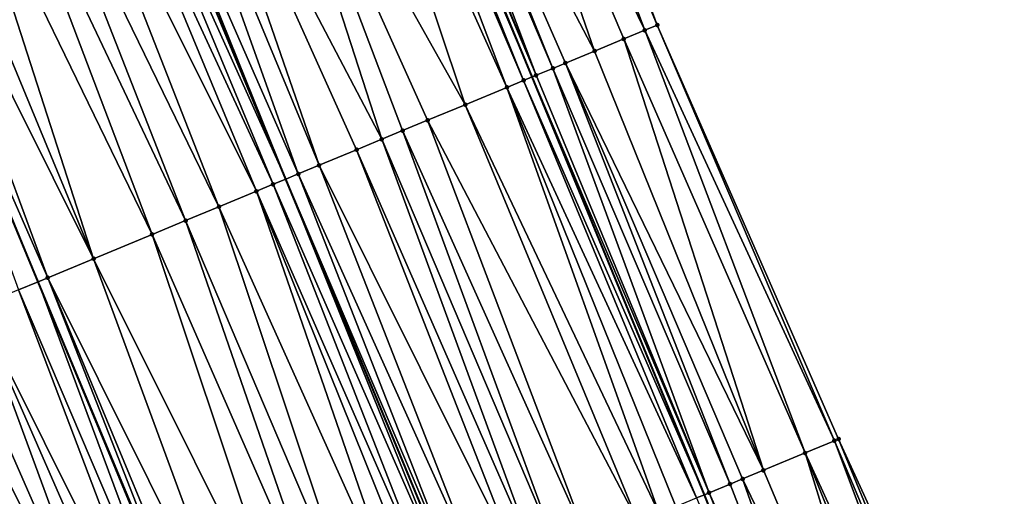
# Model space of a CAD drawing. Header units: feet. Extents: x 2004186 to 2014793, y 836912 to 864902.
# Tile 339 of 656: x 2010316 to 2010360, y 848076 to 848097. Entities that reach past the tile are written whole.
import ezdxf

# ---------------------------------------------------------------- set-up
doc = ezdxf.new("R2010")
doc.units = ezdxf.units.FT
doc.header["$LTSCALE"] = 100
doc.header["$MEASUREMENT"] = 0
for name, color, linetype, lineweight in [('EP_Travel Lane', 5, 'Continuous', 40), ('GPL_Skip Line', 2, 'Continuous', 40), ('Road Shots', 4, 'Continuous', 200), ('Road X-Section', 30, 'Continuous', 13)]:
    doc.layers.add(name, color=color, linetype=linetype, lineweight=lineweight)
doc.layers.add('I-77 SB_MM21-27-Surface-Border', color=7, linetype='Continuous')
doc.layers.add('I-77 SB_MM21-27-Surface-TIN', color=7, linetype='Continuous')

msp = doc.modelspace()

# ---------------------------------------------------------------- linework, layer by layer
at = {"layer": 'EP_Travel Lane'}
msp.add_polyline3d([(2010445.316444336, 847813.5962041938, 433.0104091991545), (2010438.679490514, 847832.4627011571, 432.9319780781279), (2010432.042539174, 847851.3291910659, 432.8515366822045), (2010425.139215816, 847870.2557008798, 432.7710788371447), (2010418.274076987, 847889.0404922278, 432.7279761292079), (2010411.408960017, 847907.8252237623, 432.6638265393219), (2010404.543828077, 847926.6099962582, 432.6141262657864), (2010397.38193436, 847945.4439970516, 432.5389409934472), (2010390.268932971, 847964.1362691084, 432.4742852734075), (2010383.155938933, 847982.82852185, 432.4034348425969), (2010375.975862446, 848001.680886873, 432.3522787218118), (2010368.597464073, 848020.2699512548, 432.2722607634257), (2010361.219050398, 848038.8590541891, 432.2059009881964), (2010353.840605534, 848057.4482356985, 432.1673783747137), (2010346.379713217, 848076.1879119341, 432.1270185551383), (2010338.752172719, 848094.6761066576, 432.0335779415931), (2010331.124594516, 848113.1643927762, 431.9679207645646)], dxfattribs=at)
at = {"layer": 'GPL_Skip Line'}
for points in [[(2010434.280437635, 847809.7120895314, 432.5516954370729), (2010427.643483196, 847828.578588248, 432.473760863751), (2010421.006517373, 847847.4451193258, 432.4050365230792), (2010414.14719293, 847866.2318792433, 432.3409341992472), (2010407.274133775, 847885.0137273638, 432.2839206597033), (2010400.401084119, 847903.7955495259, 432.217755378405), (2010393.528014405, 847922.5774265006, 432.1709143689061), (2010386.419386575, 847941.2712910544, 432.0935986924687), (2010379.307074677, 847959.963861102, 432.038991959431), (2010372.194778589, 847978.6563895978, 431.9709799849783), (2010365.075426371, 847997.3461843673, 431.9060925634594), (2010357.687270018, 848015.9313647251, 431.8245463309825), (2010350.299104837, 848034.5165672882, 431.7508686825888), (2010342.91090772, 848053.1018501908, 431.7056591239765), (2010335.502520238, 848071.6789086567, 431.6532753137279), (2010327.846436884, 848090.1553678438, 431.5836618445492), (2010320.190376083, 848108.6317726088, 431.4974952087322)], [(2010422.965392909, 847805.7298375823, 432.0990983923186), (2010416.32843218, 847824.5963541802, 432.0262505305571), (2010409.691460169, 847843.4629028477, 431.9625323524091), (2010402.875732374, 847862.105767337, 431.9007132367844), (2010395.992691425, 847880.8838705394, 431.8150787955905), (2010389.109602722, 847899.6621040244, 431.7753469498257), (2010382.226526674, 847918.4403029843, 431.7234295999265), (2010375.19105259, 847936.9974819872, 431.6554652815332), (2010368.098361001, 847955.6975032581, 431.596892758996), (2010361.005655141, 847974.3975621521, 431.5504159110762), (2010353.967335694, 847992.9289843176, 431.4755962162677), (2010346.605653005, 848011.5247025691, 431.3982657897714), (2010339.243966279, 848030.1204310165, 431.3245462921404), (2010331.882245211, 848048.7162462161, 431.2815498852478), (2010324.561540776, 848067.1436544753, 431.2263298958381), (2010316.89390634, 848085.6152723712, 431.1424802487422), (2010309.226277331, 848104.0868771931, 431.0546505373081)]]:
    msp.add_polyline3d(points, dxfattribs=at)
at = {"layer": 'I-77 SB_MM21-27-Surface-Border', "color": 3, "linetype": 'ByBlock', "lineweight": -2}
msp.add_polyline3d([(2010337.372617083, 848115.7543143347, 432.2095463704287), (2010344.289671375, 848096.9715284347, 432.2543729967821), (2010352.315242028, 848078.6482983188, 432.3563853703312), (2010360.751986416, 848060.1966310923, 432.4482994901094), (2010368.697720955, 848041.8330507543, 432.5133791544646), (2010376.829275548, 848023.5434360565, 432.6080460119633), (2010384.403279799, 848005.0321512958, 432.6943316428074), (2010391.447306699, 847985.9844294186, 432.7235131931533), (2010398.372684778, 847967.2207555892, 432.7843810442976), (2010405.29803951, 847948.45714312, 432.8651087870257), (2010412.121350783, 847929.383882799, 432.9113351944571), (2010418.99443475, 847910.601966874, 432.944420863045), (2010425.867489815, 847891.82012993, 433.0053695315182), (2010432.364923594, 847872.900784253, 433.0498126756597), (2010438.551635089, 847853.6199756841, 433.1000478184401), (2010444.811267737, 847834.6207054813, 433.1690479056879), (2010451.259565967, 847815.6878076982, 433.2387195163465)], dxfattribs=at)
at = {"layer": 'I-77 SB_MM21-27-Surface-TIN', "color": 128, "linetype": 'ByBlock', "lineweight": -2}
for points in [[(2010336.633582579, 848115.4480007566, 432.1887457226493), (2010334.970764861, 848114.7587712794, 432.134666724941), (2010343.735394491, 848096.741795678, 432.2395104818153)], [(2010337.372617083, 848115.7543143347, 432.2095463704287), (2010336.633582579, 848115.4480007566, 432.1887457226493), (2010344.289671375, 848096.9715284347, 432.2543729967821)], [(2010336.633582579, 848115.4480007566, 432.1887457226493), (2010343.735394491, 848096.741795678, 432.2395104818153), (2010344.289671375, 848096.9715284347, 432.2543729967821)], [(2010334.970764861, 848114.7587712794, 432.134666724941), (2010332.199417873, 848113.6100171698, 432.0328813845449), (2010341.518306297, 848095.8228179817, 432.1658648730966)], [(2010334.970764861, 848114.7587712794, 432.134666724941), (2010342.811607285, 848096.3588894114, 432.2091614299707), (2010343.735394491, 848096.741795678, 432.2395104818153)], [(2010334.970764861, 848114.7587712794, 432.134666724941), (2010341.518306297, 848095.8228179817, 432.1658648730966), (2010342.811607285, 848096.3588894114, 432.2091614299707)], [(2010331.829913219, 848113.4568299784, 432.013233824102), (2010331.275665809, 848113.2270260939, 431.9767371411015), (2010338.931753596, 848094.7505562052, 432.043101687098)], [(2010332.199417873, 848113.6100171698, 432.0328813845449), (2010331.829913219, 848113.4568299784, 432.013233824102), (2010339.670758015, 848095.0569423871, 432.0859860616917)], [(2010331.829913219, 848113.4568299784, 432.013233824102), (2010338.931753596, 848094.7505562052, 432.043101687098), (2010339.670758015, 848095.0569423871, 432.0859860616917)], [(2010332.199417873, 848113.6100171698, 432.0328813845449), (2010340.225018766, 848095.2867140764, 432.1126904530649), (2010341.518306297, 848095.8228179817, 432.1658648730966)], [(2010332.199417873, 848113.6100171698, 432.0328813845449), (2010339.670758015, 848095.0569423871, 432.0859860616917), (2010340.225018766, 848095.2867140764, 432.1126904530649)], [(2010330.53665503, 848112.920655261, 431.9385218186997), (2010329.428112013, 848112.4611638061, 431.9009067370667), (2010337.638474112, 848094.2144328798, 431.9840204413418)], [(2010330.906163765, 848113.0738326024, 431.9551733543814), (2010330.53665503, 848112.920655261, 431.9385218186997), (2010338.37749651, 848094.5207756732, 432.0137076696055)], [(2010330.53665503, 848112.920655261, 431.9385218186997), (2010337.638474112, 848094.2144328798, 431.9840204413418), (2010338.37749651, 848094.5207756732, 432.0137076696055)], [(2010330.906163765, 848113.0738326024, 431.9551733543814), (2010338.752172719, 848094.6761066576, 432.0335779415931), (2010331.124594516, 848113.1643927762, 431.9679207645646)], [(2010330.906163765, 848113.0738326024, 431.9551733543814), (2010338.37749651, 848094.5207756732, 432.0137076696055), (2010338.752172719, 848094.6761066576, 432.0335779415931)], [(2010331.275665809, 848113.2270260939, 431.9767371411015), (2010331.124594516, 848113.1643927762, 431.9679207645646), (2010338.931753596, 848094.7505562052, 432.043101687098)], [(2010338.931753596, 848094.7505562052, 432.043101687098), (2010331.124594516, 848113.1643927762, 431.9679207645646), (2010338.752172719, 848094.6761066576, 432.0335779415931)], [(2010329.428112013, 848112.4611638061, 431.9009067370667), (2010325.917761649, 848111.0060209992, 431.7554723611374), (2010335.790925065, 848093.4485591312, 431.9047030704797)], [(2010329.428112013, 848112.4611638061, 431.9009067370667), (2010335.790925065, 848093.4485591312, 431.9047030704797), (2010337.638474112, 848094.2144328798, 431.9840204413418)], [(2010325.917761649, 848111.0060209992, 431.7554723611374), (2010322.776949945, 848109.7039833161, 431.6047237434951), (2010332.09580255, 848091.9168705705, 431.7639946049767)], [(2010325.917761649, 848111.0060209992, 431.7554723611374), (2010334.128124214, 848092.7592889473, 431.8382418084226), (2010335.790925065, 848093.4485591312, 431.9047030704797)], [(2010325.917761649, 848111.0060209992, 431.7554723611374), (2010333.019585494, 848092.2997871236, 431.7974722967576), (2010334.128124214, 848092.7592889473, 431.8382418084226)], [(2010325.917761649, 848111.0060209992, 431.7554723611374), (2010332.09580255, 848091.9168705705, 431.7639946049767), (2010333.019585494, 848092.2997871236, 431.7974722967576)], [(2010322.776949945, 848109.7039833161, 431.6047237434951), (2010321.668421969, 848109.2444555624, 431.5560680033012), (2010329.324486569, 848090.7680416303, 431.6394471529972)], [(2010322.776949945, 848109.7039833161, 431.6047237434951), (2010330.987277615, 848091.4573354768, 431.7131056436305), (2010332.09580255, 848091.9168705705, 431.7639946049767)], [(2010322.776949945, 848109.7039833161, 431.6047237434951), (2010329.324486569, 848090.7680416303, 431.6394471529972), (2010330.987277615, 848091.4573354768, 431.7131056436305)], [(2010321.668421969, 848109.2444555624, 431.5560680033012), (2010320.375133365, 848108.7083542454, 431.5036815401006), (2010328.400708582, 848090.3851131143, 431.6023306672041)], [(2010321.668421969, 848109.2444555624, 431.5560680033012), (2010328.400708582, 848090.3851131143, 431.6023306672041), (2010329.324486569, 848090.7680416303, 431.6394471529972)], [(2010319.636104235, 848108.4020276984, 431.4789362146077), (2010327.846436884, 848090.1553678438, 431.5836618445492), (2010320.190376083, 848108.6317726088, 431.4974952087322)], [(2010320.375133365, 848108.7083542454, 431.5036815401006), (2010320.190376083, 848108.6317726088, 431.4974952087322), (2010327.846436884, 848090.1553678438, 431.5836618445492)], [(2010320.375133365, 848108.7083542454, 431.5036815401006), (2010327.846436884, 848090.1553678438, 431.5836618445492), (2010328.400708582, 848090.3851131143, 431.6023306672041)], [(2010318.897076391, 848108.0956980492, 431.4532473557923), (2010317.603801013, 848107.5595648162, 431.3911533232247), (2010326.553141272, 848089.6192834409, 431.5364192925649)], [(2010319.636104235, 848108.4020276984, 431.4789362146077), (2010318.897076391, 848108.0956980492, 431.4532473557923), (2010327.292165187, 848089.9256225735, 431.5649930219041)], [(2010318.897076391, 848108.0956980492, 431.4532473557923), (2010326.553141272, 848089.6192834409, 431.5364192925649), (2010327.292165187, 848089.9256225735, 431.5649930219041)], [(2010319.636104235, 848108.4020276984, 431.4789362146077), (2010327.292165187, 848089.9256225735, 431.5649930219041), (2010327.846436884, 848090.1553678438, 431.5836618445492)], [(2010317.603801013, 848107.5595648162, 431.3911533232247), (2010316.12575845, 848106.946873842, 431.3301410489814), (2010324.890358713, 848088.9299691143, 431.4565315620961)], [(2010317.603801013, 848107.5595648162, 431.3911533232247), (2010324.890358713, 848088.9299691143, 431.4565315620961), (2010326.553141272, 848089.6192834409, 431.5364192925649)], [(2010316.12575845, 848106.946873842, 431.3301410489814), (2010314.832464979, 848106.4107842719, 431.2813275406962), (2010323.412318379, 848088.3172727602, 431.3938821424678)], [(2010316.12575845, 848106.946873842, 431.3301410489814), (2010323.412318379, 848088.3172727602, 431.3938821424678), (2010324.890358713, 848088.9299691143, 431.4565315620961)], [(2010314.832464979, 848106.4107842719, 431.2813275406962), (2010313.16966551, 848105.7215107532, 431.2138527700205), (2010321.934262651, 848087.7046135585, 431.3425330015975)], [(2010314.832464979, 848106.4107842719, 431.2813275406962), (2010321.934262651, 848087.7046135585, 431.3425330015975), (2010323.412318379, 848088.3172727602, 431.3938821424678)], [(2010313.16966551, 848105.7215107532, 431.2138527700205), (2010311.691623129, 848105.1088193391, 431.152706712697), (2010319.347688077, 848086.6324045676, 431.2358251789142)], [(2010313.16966551, 848105.7215107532, 431.2138527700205), (2010319.347688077, 848086.6324045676, 431.2358251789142), (2010321.934262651, 848087.7046135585, 431.3425330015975)], [(2010311.691623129, 848105.1088193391, 431.152706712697), (2010310.398326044, 848104.5727384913, 431.1065462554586), (2010319.347688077, 848086.6324045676, 431.2358251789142)], [(2010310.398326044, 848104.5727384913, 431.1065462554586), (2010309.289797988, 848104.1132109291, 431.0579486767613), (2010317.315368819, 848085.7899803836, 431.1598116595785)], [(2010310.398326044, 848104.5727384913, 431.1065462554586), (2010317.315368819, 848085.7899803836, 431.1598116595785), (2010319.347688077, 848086.6324045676, 431.2358251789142)], [(2010309.289797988, 848104.1132109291, 431.0579486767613), (2010309.226277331, 848104.0868771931, 431.0546505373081), (2010316.89390634, 848085.6152723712, 431.1424802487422)], [(2010309.289797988, 848104.1132109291, 431.0579486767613), (2010316.89390634, 848085.6152723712, 431.1424802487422), (2010317.315368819, 848085.7899803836, 431.1598116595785)], [(2010316.022081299, 848085.2538764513, 431.1066289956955), (2010316.89390634, 848085.6152723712, 431.1424802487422), (2010309.226277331, 848104.0868771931, 431.0546505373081)], [(2010343.735394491, 848096.741795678, 432.2395104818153), (2010342.811607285, 848096.3588894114, 432.2091614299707), (2010350.837190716, 848078.0356284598, 432.301793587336)], [(2010344.289671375, 848096.9715284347, 432.2543729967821), (2010343.735394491, 848096.741795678, 432.2395104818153), (2010352.130484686, 848078.5717168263, 432.3502426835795)], [(2010343.735394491, 848096.741795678, 432.2395104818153), (2010350.837190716, 848078.0356284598, 432.301793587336), (2010352.130484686, 848078.5717168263, 432.3502426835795)], [(2010344.289671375, 848096.9715284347, 432.2543729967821), (2010352.130484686, 848078.5717168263, 432.3502426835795), (2010352.315242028, 848078.6482983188, 432.3563853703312)], [(2010342.811607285, 848096.3588894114, 432.2091614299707), (2010341.518306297, 848095.8228179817, 432.1658648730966), (2010348.989611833, 848077.269826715, 432.2443755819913)], [(2010342.811607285, 848096.3588894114, 432.2091614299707), (2010348.989611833, 848077.269826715, 432.2443755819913), (2010350.837190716, 848078.0356284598, 432.301793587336)], [(2010341.518306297, 848095.8228179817, 432.1658648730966), (2010340.225018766, 848095.2867140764, 432.1126904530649), (2010348.989611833, 848077.269826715, 432.2443755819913)], [(2010339.670758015, 848095.0569423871, 432.0859860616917), (2010338.931753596, 848094.7505562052, 432.043101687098), (2010346.587803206, 848076.2741784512, 432.1374923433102)], [(2010340.225018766, 848095.2867140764, 432.1126904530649), (2010339.670758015, 848095.0569423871, 432.0859860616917), (2010347.511564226, 848076.6571479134, 432.1870637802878)], [(2010339.670758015, 848095.0569423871, 432.0859860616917), (2010346.587803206, 848076.2741784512, 432.1374923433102), (2010347.511564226, 848076.6571479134, 432.1870637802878)], [(2010340.225018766, 848095.2867140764, 432.1126904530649), (2010348.065827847, 848076.8869126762, 432.2116618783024), (2010348.989611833, 848077.269826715, 432.2443755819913)], [(2010340.225018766, 848095.2867140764, 432.1126904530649), (2010347.511564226, 848076.6571479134, 432.1870637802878), (2010348.065827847, 848076.8869126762, 432.2116618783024)], [(2010338.37749651, 848094.5207756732, 432.0137076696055), (2010337.638474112, 848094.2144328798, 431.9840204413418), (2010346.03354408, 848076.0444028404, 432.1095948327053)], [(2010338.37749651, 848094.5207756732, 432.0137076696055), (2010346.379713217, 848076.1879119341, 432.1270185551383), (2010338.752172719, 848094.6761066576, 432.0335779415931)], [(2010338.37749651, 848094.5207756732, 432.0137076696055), (2010346.03354408, 848076.0444028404, 432.1095948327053), (2010346.379713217, 848076.1879119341, 432.1270185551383)], [(2010338.931753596, 848094.7505562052, 432.043101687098), (2010338.752172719, 848094.6761066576, 432.0335779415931), (2010346.587803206, 848076.2741784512, 432.1374923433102)], [(2010346.587803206, 848076.2741784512, 432.1374923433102), (2010338.752172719, 848094.6761066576, 432.0335779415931), (2010346.379713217, 848076.1879119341, 432.1270185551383)], [(2010337.638474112, 848094.2144328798, 431.9840204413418), (2010335.790925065, 848093.4485591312, 431.9047030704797), (2010344.370749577, 848075.3551173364, 432.0384724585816)], [(2010337.638474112, 848094.2144328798, 431.9840204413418), (2010345.109767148, 848075.6614717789, 432.0717034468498), (2010346.03354408, 848076.0444028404, 432.1095948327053)], [(2010337.638474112, 848094.2144328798, 431.9840204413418), (2010344.370749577, 848075.3551173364, 432.0384724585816), (2010345.109767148, 848075.6614717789, 432.0717034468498)], [(2010335.790925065, 848093.4485591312, 431.9047030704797), (2010334.128124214, 848092.7592889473, 431.8382418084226), (2010343.446978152, 848074.9721729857, 431.9965390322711)], [(2010335.790925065, 848093.4485591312, 431.9047030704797), (2010343.446978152, 848074.9721729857, 431.9965390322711), (2010344.370749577, 848075.3551173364, 432.0384724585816)], [(2010334.128124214, 848092.7592889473, 431.8382418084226), (2010333.019585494, 848092.2997871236, 431.7974722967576), (2010341.229911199, 848074.0531440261, 431.9072994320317)], [(2010334.128124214, 848092.7592889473, 431.8382418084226), (2010341.229911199, 848074.0531440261, 431.9072994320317), (2010343.446978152, 848074.9721729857, 431.9965390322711)], [(2010332.09580255, 848091.9168705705, 431.7639946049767), (2010330.987277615, 848091.4573354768, 431.7131056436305), (2010339.012862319, 848073.1340714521, 431.804794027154)], [(2010333.019585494, 848092.2997871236, 431.7974722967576), (2010332.09580255, 848091.9168705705, 431.7639946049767), (2010339.936627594, 848073.5170306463, 431.8512422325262)], [(2010332.09580255, 848091.9168705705, 431.7639946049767), (2010339.012862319, 848073.1340714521, 431.804794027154), (2010339.936627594, 848073.5170306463, 431.8512422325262)], [(2010333.019585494, 848092.2997871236, 431.7974722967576), (2010339.936627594, 848073.5170306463, 431.8512422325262), (2010341.229911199, 848074.0531440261, 431.9072994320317)], [(2010330.987277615, 848091.4573354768, 431.7131056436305), (2010329.324486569, 848090.7680416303, 431.6394471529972), (2010338.273846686, 848072.8277123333, 431.7701406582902)], [(2010330.987277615, 848091.4573354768, 431.7131056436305), (2010338.273846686, 848072.8277123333, 431.7701406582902), (2010339.012862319, 848073.1340714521, 431.804794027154)], [(2010329.324486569, 848090.7680416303, 431.6394471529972), (2010328.400708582, 848090.3851131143, 431.6023306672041), (2010336.611050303, 848072.1384313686, 431.7003990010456)], [(2010329.324486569, 848090.7680416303, 431.6394471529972), (2010336.611050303, 848072.1384313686, 431.7003990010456), (2010338.273846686, 848072.8277123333, 431.7701406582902)], [(2010327.292165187, 848089.9256225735, 431.5649930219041), (2010335.31776391, 848071.6023247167, 431.6463882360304), (2010327.846436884, 848090.1553678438, 431.5836618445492)], [(2010328.400708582, 848090.3851131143, 431.6023306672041), (2010327.846436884, 848090.1553678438, 431.5836618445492), (2010335.687276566, 848071.7554925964, 431.6601623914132)], [(2010335.31776391, 848071.6023247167, 431.6463882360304), (2010335.502520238, 848071.6789086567, 431.6532753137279), (2010327.846436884, 848090.1553678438, 431.5836618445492)], [(2010335.687276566, 848071.7554925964, 431.6601623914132), (2010327.846436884, 848090.1553678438, 431.5836618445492), (2010335.502520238, 848071.6789086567, 431.6532753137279)], [(2010328.400708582, 848090.3851131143, 431.6023306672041), (2010335.687276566, 848071.7554925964, 431.6601623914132), (2010336.611050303, 848072.1384313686, 431.7003990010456)], [(2010327.292165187, 848089.9256225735, 431.5649930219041), (2010326.553141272, 848089.6192834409, 431.5364192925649), (2010334.578730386, 848071.2960087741, 431.6248673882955)], [(2010327.292165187, 848089.9256225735, 431.5649930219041), (2010334.578730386, 848071.2960087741, 431.6248673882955), (2010335.31776391, 848071.6023247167, 431.6463882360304)], [(2010326.553141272, 848089.6192834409, 431.5364192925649), (2010324.890358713, 848088.9299691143, 431.4565315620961), (2010333.100684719, 848070.683325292, 431.5661319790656)], [(2010326.553141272, 848089.6192834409, 431.5364192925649), (2010334.024459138, 848071.0662624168, 431.6058675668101), (2010334.578730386, 848071.2960087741, 431.6248673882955)], [(2010326.553141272, 848089.6192834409, 431.5364192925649), (2010333.100684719, 848070.683325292, 431.5661319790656), (2010334.024459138, 848071.0662624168, 431.6058675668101)], [(2010324.890358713, 848088.9299691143, 431.4565315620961), (2010323.412318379, 848088.3172727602, 431.3938821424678), (2010331.253138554, 848069.9174445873, 431.4846974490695)], [(2010324.890358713, 848088.9299691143, 431.4565315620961), (2010331.253138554, 848069.9174445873, 431.4846974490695), (2010333.100684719, 848070.683325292, 431.5661319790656)], [(2010323.412318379, 848088.3172727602, 431.3938821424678), (2010321.934262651, 848087.7046135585, 431.3425330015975), (2010329.959844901, 848069.381355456, 431.4360156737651)], [(2010323.412318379, 848088.3172727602, 431.3938821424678), (2010329.959844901, 848069.381355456, 431.4360156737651), (2010331.253138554, 848069.9174445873, 431.4846974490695)], [(2010321.934262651, 848087.7046135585, 431.3425330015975), (2010319.347688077, 848086.6324045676, 431.2358251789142), (2010328.297047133, 848068.6920778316, 431.3672900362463)], [(2010321.934262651, 848087.7046135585, 431.3425330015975), (2010328.297047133, 848068.6920778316, 431.3672900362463), (2010329.959844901, 848069.381355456, 431.4360156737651)], [(2010319.347688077, 848086.6324045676, 431.2358251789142), (2010317.315368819, 848085.7899803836, 431.1598116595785), (2010326.26472987, 848067.8496488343, 431.2898108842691)], [(2010319.347688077, 848086.6324045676, 431.2358251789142), (2010326.26472987, 848067.8496488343, 431.2898108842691), (2010328.297047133, 848068.6920778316, 431.3672900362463)], [(2010317.315368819, 848085.7899803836, 431.1598116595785), (2010316.89390634, 848085.6152723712, 431.1424802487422), (2010324.601921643, 848067.1603964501, 431.2287623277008)], [(2010317.315368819, 848085.7899803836, 431.1598116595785), (2010324.971430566, 848067.3135733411, 431.2452773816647), (2010326.26472987, 848067.8496488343, 431.2898108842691)], [(2010317.315368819, 848085.7899803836, 431.1598116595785), (2010324.601921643, 848067.1603964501, 431.2287623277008), (2010324.971430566, 848067.3135733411, 431.2452773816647)], [(2010316.022081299, 848085.2538764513, 431.1066289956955), (2010323.862919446, 848066.8540049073, 431.1842468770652), (2010316.89390634, 848085.6152723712, 431.1424802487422)], [(2010323.862919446, 848066.8540049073, 431.1842468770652), (2010324.561540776, 848067.1436544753, 431.2263298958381), (2010316.89390634, 848085.6152723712, 431.1424802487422)], [(2010324.601921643, 848067.1603964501, 431.2287623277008), (2010316.89390634, 848085.6152723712, 431.1424802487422), (2010324.561540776, 848067.1436544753, 431.2263298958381)], [(2010316.022081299, 848085.2538764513, 431.1066289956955), (2010314.174550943, 848084.487957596, 431.0135919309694), (2010323.12391745, 848066.5476128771, 431.1395831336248)], [(2010316.022081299, 848085.2538764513, 431.1066289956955), (2010323.12391745, 848066.5476128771, 431.1395831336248), (2010323.862919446, 848066.8540049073, 431.1842468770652)], [(2010314.174550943, 848084.487957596, 431.0135919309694), (2010313.066033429, 848084.028404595, 430.9572563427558), (2010321.091624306, 848065.7051256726, 431.0443996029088)], [(2010314.174550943, 848084.487957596, 431.0135919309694), (2010322.200152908, 848066.1646519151, 431.0925972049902), (2010323.12391745, 848066.5476128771, 431.1395831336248)], [(2010314.174550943, 848084.487957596, 431.0135919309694), (2010321.091624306, 848065.7051256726, 431.0443996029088), (2010322.200152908, 848066.1646519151, 431.0925972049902)], [(2010312.142266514, 848083.64544936, 430.9120130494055), (2010309.555692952, 848082.5732379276, 430.8045626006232), (2010318.505062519, 848064.6328858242, 430.9283042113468)], [(2010313.066033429, 848084.028404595, 430.9572563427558), (2010312.142266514, 848083.64544936, 430.9120130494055), (2010321.091624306, 848065.7051256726, 431.0443996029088)], [(2010312.142266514, 848083.64544936, 430.9120130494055), (2010319.244085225, 848064.9392278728, 430.9577654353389), (2010321.091624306, 848065.7051256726, 431.0443996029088)], [(2010312.142266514, 848083.64544936, 430.9120130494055), (2010318.505062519, 848064.6328858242, 430.9283042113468), (2010319.244085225, 848064.9392278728, 430.9577654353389)], [(2010309.555692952, 848082.5732379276, 430.8045626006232), (2010308.631922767, 848082.1902905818, 430.7617188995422), (2010317.581281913, 848064.2499636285, 430.8931094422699)], [(2010309.555692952, 848082.5732379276, 430.8045626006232), (2010317.581281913, 848064.2499636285, 430.8931094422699), (2010318.505062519, 848064.6328858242, 430.9283042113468)], [(2010308.631922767, 848082.1902905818, 430.7617188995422), (2010315.733740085, 848063.4840724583, 430.8084916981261), (2010317.581281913, 848064.2499636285, 430.8931094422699)], [(2010352.130484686, 848078.5717168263, 432.3502426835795), (2010350.837190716, 848078.0356284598, 432.301793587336), (2010359.265224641, 848059.6054124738, 432.3910629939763)], [(2010352.315242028, 848078.6482983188, 432.3563853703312), (2010352.130484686, 848078.5717168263, 432.3502426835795), (2010360.008604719, 848059.90102382, 432.4204030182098)], [(2010352.130484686, 848078.5717168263, 432.3502426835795), (2010359.265224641, 848059.6054124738, 432.3910629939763), (2010360.008604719, 848059.90102382, 432.4204030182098)], [(2010352.315242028, 848078.6482983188, 432.3563853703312), (2010360.008604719, 848059.90102382, 432.4204030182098), (2010360.751986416, 848060.1966310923, 432.4482994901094)], [(2010350.837190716, 848078.0356284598, 432.301793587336), (2010348.989611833, 848077.269826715, 432.2443755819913), (2010356.849224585, 848058.6447128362, 432.3089029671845)], [(2010350.837190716, 848078.0356284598, 432.301793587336), (2010358.335995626, 848059.2359081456, 432.3578798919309), (2010359.265224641, 848059.6054124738, 432.3910629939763)], [(2010350.837190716, 848078.0356284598, 432.301793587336), (2010356.849224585, 848058.6447128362, 432.3089029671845), (2010358.335995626, 848059.2359081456, 432.3578798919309)], [(2010348.989611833, 848077.269826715, 432.2443755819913), (2010348.065827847, 848076.8869126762, 432.2116618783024), (2010356.849224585, 848058.6447128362, 432.3089029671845)], [(2010347.511564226, 848076.6571479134, 432.1870637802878), (2010346.587803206, 848076.2741784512, 432.1374923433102), (2010354.80493234, 848057.8317741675, 432.225572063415)], [(2010348.065827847, 848076.8869126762, 432.2116618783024), (2010347.511564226, 848076.6571479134, 432.1870637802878), (2010354.80493234, 848057.8317741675, 432.225572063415)], [(2010348.065827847, 848076.8869126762, 432.2116618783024), (2010354.80493234, 848057.8317741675, 432.225572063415), (2010356.849224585, 848058.6447128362, 432.3089029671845)], [(2010346.587803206, 848076.2741784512, 432.1374923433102), (2010346.379713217, 848076.1879119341, 432.1270185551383), (2010354.061569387, 848057.5361197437, 432.1809675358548)], [(2010346.587803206, 848076.2741784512, 432.1374923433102), (2010354.433248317, 848057.6839533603, 432.205539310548), (2010354.80493234, 848057.8317741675, 432.225572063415)], [(2010346.587803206, 848076.2741784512, 432.1374923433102), (2010354.061569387, 848057.5361197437, 432.1809675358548), (2010354.433248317, 848057.6839533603, 432.205539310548)], [(2010346.03354408, 848076.0444028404, 432.1095948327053), (2010353.840605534, 848057.4482356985, 432.1673783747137), (2010346.379713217, 848076.1879119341, 432.1270185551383)], [(2010354.061569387, 848057.5361197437, 432.1809675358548), (2010346.379713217, 848076.1879119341, 432.1270185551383), (2010353.840605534, 848057.4482356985, 432.1673783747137)]]:
    msp.add_3dface(points, dxfattribs=at)
at = {"layer": 'Road Shots', "lineweight": 100}
for p in [(2010343.735394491, 848096.741795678, 432.2395104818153), (2010344.289671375, 848096.9715284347, 432.2543729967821), (2010342.811607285, 848096.3588894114, 432.2091614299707), (2010341.518306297, 848095.8228179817, 432.1658648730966), (2010339.670758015, 848095.0569423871, 432.0859860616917), (2010340.225018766, 848095.2867140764, 432.1126904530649), (2010338.37749651, 848094.5207756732, 432.0137076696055), (2010338.931753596, 848094.7505562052, 432.043101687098), (2010337.638474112, 848094.2144328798, 431.9840204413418), (2010335.790925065, 848093.4485591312, 431.9047030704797), (2010334.128124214, 848092.7592889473, 431.8382418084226), (2010332.09580255, 848091.9168705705, 431.7639946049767), (2010333.019585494, 848092.2997871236, 431.7974722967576), (2010330.987277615, 848091.4573354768, 431.7131056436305), (2010329.324486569, 848090.7680416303, 431.6394471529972), (2010328.400708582, 848090.3851131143, 431.6023306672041), (2010327.292165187, 848089.9256225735, 431.5649930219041), (2010326.553141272, 848089.6192834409, 431.5364192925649), (2010324.890358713, 848088.9299691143, 431.4565315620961), (2010323.412318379, 848088.3172727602, 431.3938821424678), (2010321.934262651, 848087.7046135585, 431.3425330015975), (2010319.347688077, 848086.6324045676, 431.2358251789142), (2010317.315368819, 848085.7899803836, 431.1598116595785), (2010352.130484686, 848078.5717168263, 432.3502426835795), (2010352.315242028, 848078.6482983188, 432.3563853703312), (2010350.837190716, 848078.0356284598, 432.301793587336), (2010348.989611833, 848077.269826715, 432.2443755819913), (2010347.511564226, 848076.6571479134, 432.1870637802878), (2010348.065827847, 848076.8869126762, 432.2116618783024), (2010346.587803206, 848076.2741784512, 432.1374923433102)]:
    msp.add_point(p, dxfattribs=at)
at = {"layer": 'Road X-Section', "extrusion": (0.3828040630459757, -0.9238227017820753, 0.00355879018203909), "elevation": -13921.73510049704, "flags": 128}
msp.add_lwpolyline([(2181824.476479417, 479.9736490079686), (2181826.876479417, 480.0814467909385), (2181828.276479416, 480.142142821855), (2181830.276479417, 480.2391083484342), (2181831.876479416, 480.3092946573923), (2181832.876479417, 480.3521386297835), (2181835.676479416, 480.4595897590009), (2181836.676479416, 480.5048333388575), (2181837.876479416, 480.5611692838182), (2181839.876479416, 480.6542069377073), (2181841.276479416, 480.707389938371), (2181843.476479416, 480.7834039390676), (2181846.276479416, 480.8901124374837), (2181847.876479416, 480.9414619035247), (2181849.476479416, 481.0041117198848), (2181851.276479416, 481.083999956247), (2181852.076479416, 481.112573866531), (2181853.276479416, 481.1499117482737), (2181854.276479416, 481.1870284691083), (2181856.076479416, 481.2606874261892), (2181857.276479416, 481.3115767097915), (2181858.276479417, 481.3450546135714), (2181859.476479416, 481.3858243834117), (2181861.276479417, 481.452286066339), (2181863.276479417, 481.5316039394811), (2181864.076479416, 481.5612913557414), (2181864.676479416, 481.5906855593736), (2181865.476479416, 481.633570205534), (2181866.076479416, 481.6602747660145), (2181867.476479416, 481.7134495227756), (2181868.876479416, 481.756746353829), (2181869.876479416, 481.7870955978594), (2181870.476479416, 481.8019582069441)], dxfattribs=at)
at = {"layer": 'Road X-Section', "extrusion": (0.3828040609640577, -0.9238227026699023, 0.003558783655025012), "elevation": -13901.74004160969, "flags": 128}
msp.add_lwpolyline([(2181824.276447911, 479.9629895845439), (2181825.876447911, 480.0409147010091), (2181827.076447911, 480.0950946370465), (2181828.676447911, 480.1656616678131), (2181831.276447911, 480.2848183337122), (2181833.276447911, 480.3694366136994), (2181834.276447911, 480.4046316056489), (2181835.076447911, 480.4340930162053), (2181837.076447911, 480.5207277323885), (2181838.276447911, 480.5689256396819), (2181839.276447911, 480.6159118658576), (2181840.076447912, 480.6605758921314), (2181840.876447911, 480.7050916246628), (2181841.276447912, 480.7216067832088), (2181842.676447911, 480.7661405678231), (2181844.876447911, 480.843620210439), (2181846.676447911, 480.9123462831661), (2181848.076447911, 480.961028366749), (2181850.076447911, 481.0424634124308), (2181851.076447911, 481.0821992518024), (2181851.676447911, 481.1011991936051), (2181852.476447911, 481.1227201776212), (2181852.876447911, 481.1364944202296), (2181853.876447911, 481.1767312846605), (2181855.676447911, 481.2464733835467), (2181856.476447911, 481.281126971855), (2181857.476447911, 481.3275754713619), (2181858.876447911, 481.3836330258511), (2181861.276447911, 481.4728731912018), (2181862.276447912, 481.514806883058), (2181863.076447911, 481.5480380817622), (2181864.076447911, 481.585929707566), (2181864.676447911, 481.6138273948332), (2181865.676447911, 481.6633991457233), (2181866.276447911, 481.6879973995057), (2181867.276447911, 481.7207113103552), (2181869.276447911, 481.7781296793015), (2181870.676447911, 481.8265790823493), (2181870.876447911, 481.8327218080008)], dxfattribs=at)

doc.saveas('drawing.dxf')
